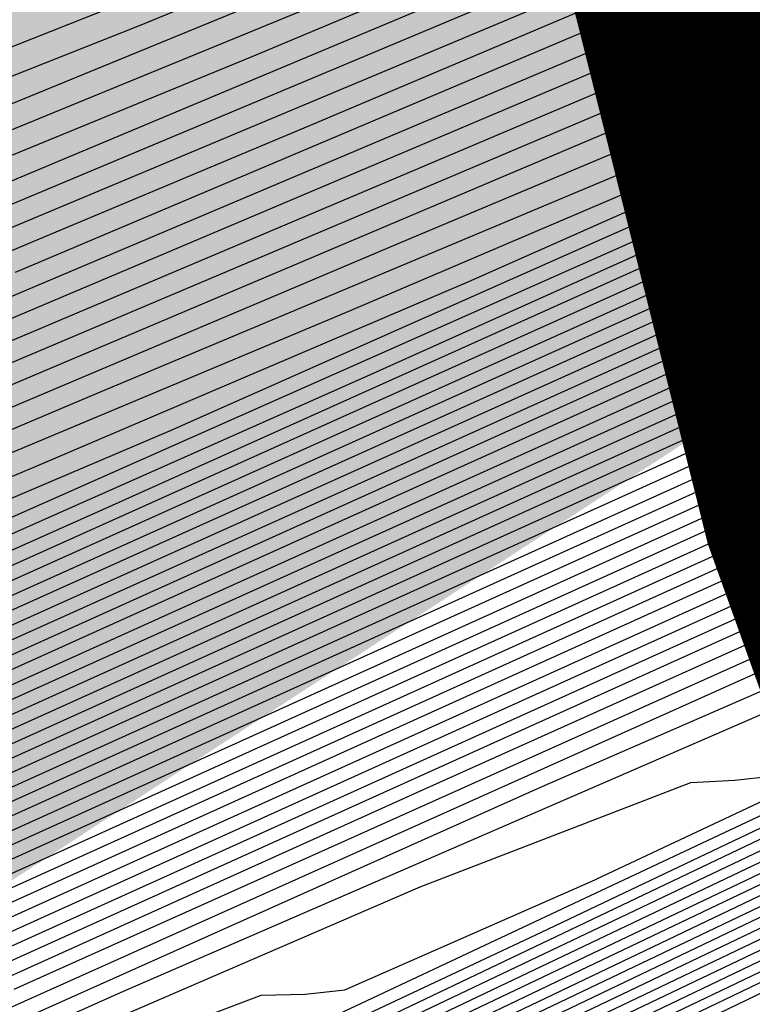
# Model space of a CAD drawing. Extents: x 3249832 to 3255657, y 13789405 to 13793316.
# Tile 313 of 656: x 3254704.17 to 3254705.47, y 13790584.16 to 13790585.9. Entities that reach past the tile are written whole.
import ezdxf

# ---------------------------------------------------------------- set-up
doc = ezdxf.new("R2010")
doc.units = 0
doc.header["$LTSCALE"] = 100
doc.header["$MEASUREMENT"] = 0
for name, color, linetype in [('GRATIO_CON', 10, 'CONTINUOUS'), ('GRATIO_ICON', 7, 'CONTINUOUS'), ('TARGETS_EAST', 7, 'CONTINUOUS')]:
    doc.layers.add(name, color=color, linetype=linetype)

# ---------------------------------------------------------------- blocks, each defined once
blk = doc.blocks.new('Gratio_032316_contours')
at = {"layer": 'GRATIO_CON', "color": 1, "linetype": 'Continuous', "flags": 128}
for points in [[(3254691.9397, 13790577.7794), (3254692.9429, 13790578.2197), (3254695.6432, 13790579.4879), (3254700.4687, 13790581.7852), (3254706.1444, 13790584.4965), (3254710.9692, 13790586.8024), (3254713.6674, 13790588.0883), (3254714.6638, 13790588.5586), (3254714.8084, 13790588.6225), (3254714.9107, 13790588.672), (3254715.6173, 13790589.0306), (3254717.5342, 13790590.0047), (3254720.9645, 13790591.7475), (3254725.0006, 13790593.8006), (3254728.4319, 13790595.5522)], [(3254692.538, 13790578.1391), (3254692.693, 13790578.1563), (3254693.6629, 13790578.5819), (3254696.2732, 13790579.8078), (3254700.9381, 13790582.0287), (3254706.4249, 13790584.6497), (3254711.0892, 13790586.8787), (3254713.6977, 13790588.1215), (3254714.661, 13790588.5758), (3254714.801, 13790588.6374), (3254714.8981, 13790588.6844), (3254715.5689, 13790589.0251), (3254717.3886, 13790589.95), (3254720.645, 13790591.6047), (3254724.4765, 13790593.5537), (3254727.7338, 13790595.2166)], [(3254692.4376, 13790578.3629), (3254693.5455, 13790578.8053), (3254693.973, 13790578.9262), (3254694.0553, 13790578.894), (3254694.1997, 13790578.91), (3254695.1028, 13790579.3063), (3254697.5333, 13790580.4478), (3254701.877, 13790582.5157), (3254706.986, 13790584.9561), (3254711.3292, 13790587.0312), (3254713.7583, 13790588.1878), (3254714.6556, 13790588.6103), (3254714.7861, 13790588.6673), (3254714.873, 13790588.7094), (3254715.4721, 13790589.0141), (3254717.0973, 13790589.8407), (3254720.006, 13790591.3189), (3254723.4283, 13790593.06), (3254726.3378, 13790594.5453), (3254728.0364, 13790595.4225)], [(3254691.1475, 13790577.8377), (3254693.1821, 13790578.7265), (3254694.3011, 13790579.1761), (3254694.732, 13790579.3012), (3254694.814, 13790579.2715), (3254694.9531, 13790579.2868), (3254695.8227, 13790579.6685), (3254698.1634, 13790580.7678), (3254702.3464, 13790582.7592), (3254707.2665, 13790585.1092), (3254711.4492, 13790587.1075), (3254713.7886, 13790588.221), (3254714.6529, 13790588.6275), (3254714.7787, 13790588.6822), (3254714.8604, 13790588.7218), (3254715.4237, 13790589.0086), (3254716.9517, 13790589.786), (3254719.6864, 13790591.1761), (3254722.9042, 13790592.8131), (3254725.6398, 13790594.2097), (3254727.242, 13790595.0371)], [(3254691.8705, 13790578.1904), (3254693.9267, 13790579.0902), (3254695.0567, 13790579.5469), (3254695.491, 13790579.6762), (3254695.5727, 13790579.6489), (3254695.7064, 13790579.6637), (3254696.5427, 13790580.0307), (3254698.7935, 13790581.0877), (3254702.8158, 13790583.0027), (3254707.547, 13790585.2624), (3254711.5691, 13790587.1837), (3254713.8189, 13790588.2542), (3254714.6502, 13790588.6447), (3254714.7713, 13790588.6972), (3254714.8479, 13790588.7343), (3254715.3752, 13790589.003), (3254716.8061, 13790589.7314), (3254719.3669, 13790591.0332), (3254722.3801, 13790592.5662), (3254724.9418, 13790593.874), (3254726.4475, 13790594.6516), (3254727.4901, 13790595.1998)], [(3254692.5936, 13790578.5431), (3254694.6713, 13790579.4538), (3254695.8124, 13790579.9177), (3254696.25, 13790580.0512), (3254696.3314, 13790580.0263), (3254696.4597, 13790580.0405), (3254697.2626, 13790580.3929), (3254699.4235, 13790581.4077), (3254703.2852, 13790583.2462), (3254707.8275, 13790585.4156), (3254711.6891, 13790587.26), (3254713.8492, 13790588.2873), (3254714.6475, 13790588.662), (3254714.7639, 13790588.7121), (3254714.8353, 13790588.7468), (3254715.3268, 13790588.9975), (3254716.6604, 13790589.6767), (3254719.0474, 13790590.8904), (3254721.856, 13790592.3194), (3254724.2438, 13790593.5384), (3254725.6531, 13790594.2662), (3254726.6653, 13790594.798), (3254728.1466, 13790595.5731)], [(3254700.6836, 13790582.0477), (3254704.2241, 13790583.7332), (3254708.3885, 13790585.7219), (3254711.9291, 13790587.4125), (3254713.9098, 13790588.3537), (3254714.642, 13790588.6964), (3254714.749, 13790588.742), (3254714.8102, 13790588.7717), (3254715.23, 13790588.9865), (3254716.3692, 13790589.5674), (3254718.4083, 13790590.6046), (3254720.8078, 13790591.8256), (3254722.8477, 13790592.8671), (3254724.0641, 13790593.4953), (3254725.0157, 13790593.9944), (3254726.5167, 13790594.7781), (3254729.0938, 13790596.1143)], [(3254701.3137, 13790582.3677), (3254704.6935, 13790583.9767), (3254708.669, 13790585.8752), (3254712.049, 13790587.489), (3254713.94, 13790588.3874), (3254714.6391, 13790588.7144), (3254714.7414, 13790588.7579), (3254714.7974, 13790588.785), (3254715.1815, 13790588.9815), (3254716.2235, 13790589.513), (3254718.0888, 13790590.4619), (3254720.2837, 13790591.5788), (3254722.1497, 13790592.5315), (3254723.2697, 13790593.1098), (3254724.1909, 13790593.5926), (3254725.7018, 13790594.3806), (3254728.3058, 13790595.7302)], [(3254701.9437, 13790582.6876), (3254705.1629, 13790584.2202), (3254708.9495, 13790586.0285), (3254712.1689, 13790587.5656), (3254713.9701, 13790588.4213), (3254714.6361, 13790588.7328), (3254714.7336, 13790588.7741), (3254714.7846, 13790588.7985), (3254715.1329, 13790588.9767), (3254716.0778, 13790589.4587), (3254717.7692, 13790590.3191), (3254719.7596, 13790591.3319), (3254721.4517, 13790592.1958), (3254722.4752, 13790592.7244), (3254723.3661, 13790593.1908), (3254724.8869, 13790593.9831), (3254727.5178, 13790595.346)], [(3254702.5738, 13790583.0076), (3254705.6323, 13790584.4637), (3254709.2299, 13790586.1817), (3254712.2886, 13790587.6421), (3254713.9998, 13790588.455), (3254714.6326, 13790588.7506), (3254714.7255, 13790588.7888), (3254714.7273, 13790588.7861), (3254714.7281, 13790588.7855), (3254714.7281, 13790588.7864), (3254714.7724, 13790588.8109), (3254715.0843, 13790588.9718), (3254715.9321, 13790589.4043), (3254717.4497, 13790590.1763), (3254719.2354, 13790591.0851), (3254720.7537, 13790591.8602), (3254721.6807, 13790592.3389), (3254722.5413, 13790592.7889), (3254724.0719, 13790593.5856), (3254726.7297, 13790594.9619), (3254729.8532, 13790596.5828)], [(3254703.8339, 13790583.6476), (3254706.5712, 13790584.9507), (3254709.7909, 13790586.4883), (3254712.5282, 13790587.7952), (3254714.0597, 13790588.5228), (3254714.626, 13790588.7873), (3254714.7093, 13790588.8215), (3254714.7111, 13790588.8191), (3254714.7121, 13790588.8186), (3254714.7123, 13790588.8193), (3254714.7466, 13790588.8382), (3254714.9871, 13790588.9622), (3254715.6406, 13790589.2957), (3254716.8106, 13790589.8908), (3254718.1872, 13790590.5913), (3254719.3576, 13790591.1889), (3254720.0918, 13790591.568), (3254720.8917, 13790591.9853), (3254722.442, 13790592.7905), (3254725.1537, 13790594.1936), (3254728.3408, 13790595.8464)], [(3254703.0221, 13790583.2904), (3254704.4639, 13790583.9676), (3254707.0406, 13790585.1942), (3254710.0713, 13790586.6415), (3254712.6481, 13790587.8718), (3254714.0896, 13790588.5567), (3254714.6228, 13790588.8057), (3254714.7012, 13790588.8378), (3254714.703, 13790588.8356), (3254714.7041, 13790588.8351), (3254714.7044, 13790588.8357), (3254714.7337, 13790588.8518), (3254714.9385, 13790588.9574), (3254715.4949, 13790589.2413), (3254716.491, 13790589.748), (3254717.6631, 13790590.3445), (3254718.6596, 13790590.8532), (3254719.2974, 13790591.1825), (3254720.0669, 13790591.5835), (3254721.6271, 13790592.393), (3254724.3657, 13790593.8095), (3254727.5846, 13790595.4782)], [(3254703.7421, 13790583.6526), (3254705.094, 13790584.2875), (3254707.51, 13790585.4377), (3254710.3518, 13790586.7948), (3254712.7679, 13790587.9484), (3254714.1196, 13790588.5905), (3254714.6195, 13790588.824), (3254714.6931, 13790588.8542), (3254714.695, 13790588.8521), (3254714.696, 13790588.8516), (3254714.6965, 13790588.8522), (3254714.7208, 13790588.8655), (3254714.8899, 13790588.9526), (3254715.3492, 13790589.187), (3254716.1715, 13790589.6053), (3254717.139, 13790590.0976), (3254717.9616, 13790590.5176), (3254718.5029, 13790590.7971), (3254719.2421, 13790591.1817), (3254720.8122, 13790591.9955), (3254723.5777, 13790593.4253), (3254726.8284, 13790595.11), (3254729.5854, 13790596.5514)], [(3254703.9931, 13790583.809), (3254704.462, 13790584.0148), (3254705.724, 13790584.6075), (3254707.9794, 13790585.6812), (3254710.6323, 13790586.9481), (3254712.8877, 13790588.025), (3254714.1495, 13790588.6244), (3254714.6163, 13790588.8424), (3254714.685, 13790588.8706), (3254714.6869, 13790588.8687), (3254714.688, 13790588.8682), (3254714.6886, 13790588.8686), (3254714.7079, 13790588.8791), (3254714.8413, 13790588.9479), (3254715.2035, 13790589.1327), (3254715.8519, 13790589.4625), (3254716.6149, 13790589.8508), (3254717.2636, 13790590.1819), (3254717.7084, 13790590.4116), (3254718.4173, 13790590.7799), (3254719.9972, 13790591.598), (3254722.7897, 13790593.0412), (3254726.0722, 13790594.7418), (3254728.8565, 13790596.1965)], [(3254703.606, 13790583.8175), (3254704.8798, 13790584.3675), (3254705.3578, 13790584.5514), (3254705.4355, 13790584.5556), (3254705.4998, 13790584.5627), (3254705.9019, 13790584.7392), (3254706.9842, 13790585.2475), (3254708.9182, 13790586.1682), (3254711.1932, 13790587.2546), (3254713.1273, 13790588.1781)], [(3254701.9933, 13790583.1284), (3254704.3506, 13790584.1812), (3254705.6355, 13790584.7383), (3254706.1168, 13790584.9264), (3254706.1942, 13790584.9331), (3254706.2531, 13790584.9396), (3254706.6218, 13790585.1014), (3254707.6142, 13790585.5674), (3254709.3877, 13790586.4117), (3254711.4737, 13790587.4079), (3254713.2472, 13790588.2547), (3254714.2431, 13790588.7279), (3254714.6363, 13790588.9126), (3254714.7615, 13790588.9709), (3254714.8903, 13790589.0341), (3254715.041, 13790589.1098), (3254715.1689, 13790589.1748), (3254715.3248, 13790589.2552), (3254715.9428, 13790589.5745), (3254717.5524, 13790590.4054), (3254720.4256, 13790591.8887), (3254723.8035, 13790593.6373), (3254726.6698, 13790595.1317), (3254728.2624, 13790595.9821)], [(3254692.1954, 13790578.7312), (3254695.8729, 13790580.3923), (3254699.5123, 13790582.0369), (3254702.7163, 13790583.4811), (3254705.0951, 13790584.5448), (3254706.3911, 13790585.1091), (3254706.8758, 13790585.3014), (3254706.9529, 13790585.3105), (3254707.0065, 13790585.3164), (3254707.3418, 13790585.4636), (3254708.2443, 13790585.8874), (3254709.8571, 13790586.6552), (3254711.7541, 13790587.5612), (3254713.367, 13790588.3312), (3254714.2693, 13790588.7599), (3254714.6032, 13790588.9158), (3254714.6527, 13790588.936), (3254714.7384, 13790588.9781), (3254715.3273, 13790589.2809), (3254716.923, 13790590.1036), (3254719.7767, 13790591.5764), (3254723.1315, 13790593.3125), (3254725.9781, 13790594.796), (3254727.5602, 13790595.6396)], [(3254703.4394, 13790583.8339), (3254705.8397, 13790584.9085), (3254707.1467, 13790585.4799), (3254707.6347, 13790585.6764), (3254707.7115, 13790585.6879), (3254707.7598, 13790585.6933), (3254708.0617, 13790585.8258), (3254708.8743, 13790586.2074), (3254710.3265, 13790586.8987), (3254712.0346, 13790587.7144)], [(3254701.593, 13790583.0537), (3254704.8855, 13790584.5393), (3254707.3288, 13790585.6357), (3254708.658, 13790586.2215), (3254709.1527, 13790586.4264), (3254709.2289, 13790586.4428), (3254709.2665, 13790586.447), (3254709.5016, 13790586.5502), (3254710.1344, 13790586.8474), (3254711.2653, 13790587.3857), (3254712.5955, 13790588.021)], [(3254702.2866, 13790583.3927), (3254705.6085, 13790584.892), (3254708.0734, 13790585.9994), (3254709.4136, 13790586.5924), (3254709.9117, 13790586.8014), (3254709.9876, 13790586.8203), (3254710.0198, 13790586.8238), (3254710.2216, 13790586.9123), (3254710.7645, 13790587.1673), (3254711.7347, 13790587.6292), (3254712.876, 13790588.1742)], [(3254702.9802, 13790583.7316), (3254706.3316, 13790585.2447), (3254708.8179, 13790586.363), (3254710.1692, 13790586.9632), (3254710.6707, 13790587.1764), (3254710.7463, 13790587.1977), (3254710.7732, 13790587.2007), (3254710.9415, 13790587.2745), (3254711.3945, 13790587.4873), (3254712.2041, 13790587.8727)], [(3254703.6738, 13790584.0706), (3254707.0547, 13790585.5975), (3254709.5625, 13790586.7267), (3254710.9248, 13790587.334), (3254711.4297, 13790587.5515), (3254711.5049, 13790587.5751), (3254711.5265, 13790587.5775), (3254711.6614, 13790587.6367), (3254712.0246, 13790587.8073)], [(3254701.1521, 13790582.9816), (3254705.0609, 13790584.7485), (3254708.5008, 13790586.3029), (3254711.0516, 13790587.454), (3254712.4361, 13790588.0756)], [(3254701.812, 13790583.3053), (3254705.7545, 13790585.0874), (3254709.2239, 13790586.6554), (3254711.7963, 13790587.817), (3254713.1969, 13790588.4475)], [(3254702.4719, 13790583.6289), (3254706.4481, 13790585.4262), (3254709.947, 13790587.0081), (3254712.5408, 13790588.181), (3254713.9476, 13790588.8171), (3254714.4672, 13790589.052), (3254714.5448, 13790589.0872), (3254714.5512, 13790589.0903), (3254714.5588, 13790589.0945), (3254714.5654, 13790589.0991), (3254714.61, 13790589.1246), (3254714.8969, 13790589.2756), (3254715.6716, 13790589.6779), (3254717.0573, 13790590.3945), (3254718.6863, 13790591.2381), (3254720.0686, 13790591.9586), (3254720.8368, 13790592.3682), (3254721.1146, 13790592.5283), (3254721.148, 13790592.5624), (3254721.2012, 13790592.605), (3254721.6096, 13790592.8349), (3254722.7262, 13790593.4417), (3254724.7904, 13790594.5541), (3254727.586, 13790596.0576)], [(3254703.0082, 13790583.8967), (3254706.8625, 13790585.639), (3254710.208, 13790587.1516), (3254712.6684, 13790588.2639), (3254714.0003, 13790588.8658), (3254714.4912, 13790589.0878), (3254714.5617, 13790589.1206), (3254714.5986, 13790589.1417), (3254714.8539, 13790589.2761), (3254715.5465, 13790589.6357), (3254716.7853, 13790590.2764), (3254718.2417, 13790591.0307), (3254719.4776, 13790591.6748), (3254720.1645, 13790592.0411), (3254720.4128, 13790592.1842), (3254720.4427, 13790592.2146), (3254720.497, 13790592.2564), (3254720.9093, 13790592.4873), (3254722.0357, 13790593.0985), (3254724.1176, 13790594.22), (3254726.937, 13790595.7362), (3254730.1613, 13790597.4701)], [(3254704.0706, 13790584.4276), (3254707.6682, 13790586.0538), (3254710.6917, 13790587.4206), (3254712.8723, 13790588.4059), (3254714.0475, 13790588.936), (3254714.4813, 13790589.1309), (3254714.5442, 13790589.1589), (3254714.5727, 13790589.1746), (3254714.7677, 13790589.277), (3254715.2961, 13790589.5514), (3254716.2414, 13790590.0403), (3254717.3527, 13790590.6158), (3254718.2957, 13790591.1073), (3254718.8198, 13790591.3868), (3254719.0093, 13790591.496), (3254719.0321, 13790591.5192), (3254719.0886, 13790591.5592), (3254719.5087, 13790591.7921), (3254720.6547, 13790592.4123), (3254722.7719, 13790593.552), (3254725.639, 13790595.0934), (3254728.9176, 13790596.8565)], [(3254700.8064, 13790582.9786), (3254704.6018, 13790584.6931), (3254708.071, 13790586.2612), (3254710.9336, 13790587.5551), (3254712.9743, 13790588.4768), (3254714.0712, 13790588.971), (3254714.4764, 13790589.1524), (3254714.5354, 13790589.1781), (3254714.5597, 13790589.1911), (3254714.7245, 13790589.2775), (3254715.1709, 13790589.5093), (3254715.9694, 13790589.9222), (3254716.9082, 13790590.4084), (3254717.7048, 13790590.8236), (3254718.1475, 13790591.0596), (3254718.3075, 13790591.1519), (3254718.3268, 13790591.1715), (3254718.3844, 13790591.2106), (3254718.8085, 13790591.4444), (3254719.9642, 13790592.0692), (3254722.0991, 13790593.2179), (3254724.99, 13790594.772), (3254728.2958, 13790596.5497)], [(3254701.3941, 13790583.2696), (3254705.133, 13790584.9586), (3254708.4739, 13790586.4686), (3254711.1755, 13790587.6896), (3254713.0762, 13790588.5478), (3254714.0948, 13790589.0061), (3254714.4714, 13790589.1739), (3254714.5266, 13790589.1973), (3254714.5468, 13790589.2076), (3254714.6814, 13790589.278), (3254715.0458, 13790589.4671), (3254715.6975, 13790589.8042), (3254716.4637, 13790590.201), (3254717.1138, 13790590.5398), (3254717.4752, 13790590.7325), (3254717.6058, 13790590.8078), (3254717.6215, 13790590.8238), (3254717.6802, 13790590.862), (3254718.1082, 13790591.0968), (3254719.2737, 13790591.726), (3254721.4263, 13790592.8839), (3254724.341, 13790594.4506), (3254727.6739, 13790596.2429)], [(3254701.9819, 13790583.5606), (3254705.6642, 13790585.224), (3254708.8767, 13790586.676), (3254711.4174, 13790587.8241), (3254713.1782, 13790588.6188), (3254714.1184, 13790589.0412), (3254714.4664, 13790589.1955), (3254714.5178, 13790589.2164), (3254714.5338, 13790589.224), (3254714.6383, 13790589.2785), (3254714.9206, 13790589.425), (3254715.4255, 13790589.6862), (3254716.0189, 13790589.994), (3254716.5222, 13790590.2577), (3254716.8632, 13790590.4421), (3254717.3969, 13790590.7351), (3254718.5849, 13790591.38), (3254720.754, 13790592.549), (3254723.692, 13790594.1291), (3254727.0521, 13790595.9361), (3254730.4743, 13790597.7793)], [(3254703.1573, 13790584.1426), (3254706.7266, 13790585.7549), (3254709.6823, 13790587.0907), (3254711.9011, 13790588.0931), (3254713.3821, 13790588.7607), (3254714.1657, 13790589.1113), (3254714.4565, 13790589.2385), (3254714.5002, 13790589.2548), (3254714.5079, 13790589.257), (3254714.552, 13790589.2794), (3254714.6702, 13790589.3407), (3254714.8816, 13790589.45), (3254715.13, 13790589.5789), (3254715.3407, 13790589.6893), (3254715.5204, 13790589.7863), (3254716.0028, 13790590.048), (3254717.2029, 13790590.6954), (3254719.4081, 13790591.8815), (3254722.394, 13790593.4864), (3254725.8084, 13790595.3225), (3254729.286, 13790597.1955)], [(3254692.4447, 13790579.4765), (3254693.9195, 13790580.094), (3254694.8219, 13790580.4629), (3254695.7079, 13790580.8348), (3254697.3278, 13790581.5479), (3254700.1787, 13790582.826), (3254703.745, 13790584.4337), (3254707.2578, 13790586.0204), (3254710.0852, 13790587.2981), (3254712.143, 13790588.2276), (3254713.4841, 13790588.8317), (3254714.1913, 13790589.1474), (3254714.4667, 13790589.2679), (3254714.5427, 13790589.3004), (3254714.6089, 13790589.3323), (3254714.6855, 13790589.3712), (3254714.7499, 13790589.4049), (3254714.849, 13790589.4584), (3254715.3057, 13790589.7045), (3254716.5119, 13790590.3531), (3254718.7351, 13790591.5477), (3254721.7449, 13790593.1651), (3254725.1866, 13790595.0157), (3254728.6918, 13790596.9035)], [(3254691.1409, 13790578.9669), (3254692.98, 13790579.7421), (3254694.4663, 13790580.3647), (3254695.3756, 13790580.7371), (3254696.2682, 13790581.1125), (3254697.9006, 13790581.8318), (3254700.7694, 13790583.1183), (3254704.3327, 13790584.7247), (3254707.789, 13790586.2859), (3254710.488, 13790587.5055), (3254712.3848, 13790588.3621), (3254713.5859, 13790588.9028), (3254714.274, 13790589.215), (3254714.9379, 13790589.5467), (3254716.1424, 13790590.1862), (3254718.3035, 13790591.3443), (3254721.242, 13790592.9223), (3254724.6294, 13790594.7436), (3254728.1169, 13790596.6219)], [(3254691.6619, 13790579.2263), (3254693.5153, 13790580.0077), (3254695.013, 13790580.6355), (3254695.9292, 13790581.0113), (3254696.8285, 13790581.3903), (3254698.4734, 13790582.1157), (3254701.3601, 13790583.4106), (3254704.9205, 13790585.0157), (3254708.3202, 13790586.5513), (3254710.8908, 13790587.7129), (3254712.6266, 13790588.4968), (3254713.6875, 13790588.9742), (3254714.2931, 13790589.2489), (3254714.9014, 13790589.5534), (3254716.0298, 13790590.1526), (3254718.063, 13790591.2422), (3254720.854, 13790592.741), (3254724.1231, 13790594.4989), (3254727.5569, 13790596.3484)], [(3254690.8905, 13790578.9855), (3254692.7039, 13790579.7452), (3254694.5859, 13790580.5388), (3254696.1065, 13790581.177), (3254697.0364, 13790581.5597), (3254697.9491, 13790581.9458), (3254699.6191, 13790582.6835), (3254702.5415, 13790583.9951), (3254706.0959, 13790585.5977), (3254709.3826, 13790587.0822), (3254711.6964, 13790588.1277), (3254713.1101, 13790588.766), (3254713.8907, 13790589.1169), (3254714.3312, 13790589.3167), (3254714.8283, 13790589.5669), (3254715.8046, 13790590.0856), (3254717.5818, 13790591.0379), (3254720.078, 13790592.3785), (3254723.1105, 13790594.0093), (3254726.4371, 13790595.8013), (3254729.5778, 13790597.5011)], [(3254691.3976, 13790579.2391), (3254693.2248, 13790580.0046), (3254695.1212, 13790580.8044), (3254696.6533, 13790581.4477), (3254697.6063, 13790581.8413), (3254698.6396, 13790582.2824), (3254700.6311, 13790583.1661), (3254704.1084, 13790584.7287), (3254708.1971, 13790586.5724), (3254711.6727, 13790588.1403), (3254713.6629, 13790589.0401), (3254714.7058, 13790589.5349), (3254715.692, 13790590.0521), (3254717.3412, 13790590.9358), (3254719.69, 13790592.1973), (3254722.6041, 13790593.7646), (3254725.8771, 13790595.5277), (3254729.0129, 13790597.2246)], [(3254691.9048, 13790579.4927), (3254693.7458, 13790580.264), (3254695.6565, 13790581.07), (3254697.2001, 13790581.7185), (3254698.1558, 13790582.1136), (3254699.1668, 13790582.5452), (3254701.0922, 13790583.3994), (3254704.4507, 13790584.9087), (3254708.3999, 13790586.6893), (3254711.7567, 13790588.2038), (3254713.6768, 13790589.0716), (3254714.6686, 13790589.5413), (3254715.5794, 13790590.0186), (3254717.1006, 13790590.8337), (3254719.302, 13790592.016), (3254722.0978, 13790593.5198), (3254725.3172, 13790595.2542), (3254728.4479, 13790596.9482)], [(3254692.4119, 13790579.7463), (3254694.2668, 13790580.5234), (3254696.1918, 13790581.3356), (3254697.7468, 13790581.9892), (3254698.7053, 13790582.3859), (3254699.694, 13790582.8079), (3254701.5532, 13790583.6328), (3254704.7931, 13790585.0887), (3254708.6026, 13790586.8063), (3254711.8408, 13790588.2672), (3254713.6906, 13790589.1031), (3254714.6315, 13790589.5478), (3254715.4668, 13790589.985), (3254716.86, 13790590.7315), (3254718.914, 13790591.8348), (3254721.5915, 13790593.2751), (3254724.7573, 13790594.9806), (3254727.883, 13790596.6718)], [(3254691.9747, 13790579.6588), (3254693.4262, 13790580.2535), (3254695.3087, 13790581.0423), (3254697.2624, 13790581.8668), (3254698.8404, 13790582.5307), (3254699.8043, 13790582.9306), (3254700.7484, 13790583.3335), (3254702.4753, 13790584.0996), (3254705.4777, 13790585.4486), (3254709.008, 13790587.0402), (3254712.0088, 13790588.394), (3254713.7183, 13790589.1662), (3254714.5571, 13790589.5607), (3254715.2416, 13790589.918), (3254716.3788, 13790590.5273), (3254718.1379, 13790591.4723), (3254720.5789, 13790592.7855), (3254723.6374, 13790594.4335), (3254726.7531, 13790596.119), (3254729.2417, 13790597.4788)], [(3254702.9364, 13790584.333), (3254705.8199, 13790585.6287), (3254709.2102, 13790587.1576), (3254712.0914, 13790588.4587), (3254713.7014, 13790589.1857), (3254714.2947, 13790589.4534), (3254714.3796, 13790589.4915), (3254714.3797, 13790589.4914), (3254714.3801, 13790589.4912), (3254714.3811, 13790589.4904), (3254714.4103, 13790589.5037), (3254714.6048, 13790589.6053), (3254715.1291, 13790589.8844), (3254716.1382, 13790590.4251), (3254717.7499, 13790591.291), (3254720.0725, 13790592.5408), (3254723.0775, 13790594.16), (3254726.1882, 13790595.8426), (3254728.6914, 13790597.2097)], [(3254703.3974, 13790584.5664), (3254706.1622, 13790585.8087), (3254709.4129, 13790587.2746), (3254712.1754, 13790588.5219), (3254713.7193, 13790589.2188), (3254714.2884, 13790589.4752), (3254714.3699, 13790589.5115), (3254714.3701, 13790589.5115), (3254714.3705, 13790589.5114), (3254714.3713, 13790589.5109), (3254714.3965, 13790589.5224), (3254714.5643, 13790589.6101), (3254715.0166, 13790589.8508), (3254715.8977, 13790590.323), (3254717.3619, 13790591.1098), (3254719.5662, 13790592.296), (3254722.5175, 13790593.8864), (3254725.6233, 13790595.5662), (3254728.141, 13790596.9406)], [(3254703.8584, 13790584.7998), (3254706.5044, 13790585.9887), (3254709.6155, 13790587.3916), (3254712.2595, 13790588.5852), (3254713.7372, 13790589.2519), (3254714.282, 13790589.497), (3254714.3602, 13790589.5316), (3254714.3605, 13790589.5315), (3254714.3608, 13790589.5316), (3254714.3615, 13790589.5313), (3254714.3827, 13790589.5411), (3254714.5238, 13790589.6148), (3254714.9041, 13790589.8173), (3254715.6571, 13790590.2208), (3254716.9739, 13790590.9285), (3254719.0599, 13790592.0513), (3254721.9576, 13790593.6129), (3254725.0584, 13790595.2898), (3254727.5907, 13790596.6714)], [(3254703.3843, 13790584.6475), (3254704.7805, 13790585.2666), (3254707.189, 13790586.3488), (3254710.0209, 13790587.6257), (3254712.4277, 13790588.7118), (3254713.773, 13790589.3181), (3254714.2693, 13790589.5406), (3254714.3408, 13790589.5717), (3254714.3412, 13790589.5717), (3254714.3415, 13790589.572), (3254714.342, 13790589.5722), (3254714.3552, 13790589.5785), (3254714.4428, 13790589.6244), (3254714.679, 13790589.7501), (3254715.176, 13790590.0165), (3254716.1979, 13790590.566), (3254718.0473, 13790591.5617), (3254720.8377, 13790593.0658), (3254723.9285, 13790594.7369), (3254726.4901, 13790596.1332), (3254727.9069, 13790596.9257)], [(3254703.9115, 13790584.9103), (3254705.2415, 13790585.5), (3254707.5312, 13790586.5288), (3254710.2235, 13790587.7427), (3254712.5117, 13790588.7751), (3254713.791, 13790589.3512), (3254714.2629, 13790589.5624), (3254714.331, 13790589.5918), (3254714.3316, 13790589.5917), (3254714.3319, 13790589.5922), (3254714.3322, 13790589.5926), (3254714.3414, 13790589.5972), (3254714.4023, 13790589.6291), (3254714.5665, 13790589.7165), (3254714.9354, 13790589.9143), (3254715.8099, 13790590.3848), (3254717.5409, 13790591.317), (3254720.2778, 13790592.7922), (3254723.3636, 13790594.4605), (3254725.9398, 13790595.8641), (3254727.3671, 13790596.6612)], [(3254703.6506, 13790584.8368), (3254704.4387, 13790585.173), (3254705.7025, 13790585.7334), (3254707.8735, 13790586.7089), (3254710.4262, 13790587.8597), (3254712.5958, 13790588.8384), (3254713.8089, 13790589.3843), (3254714.2566, 13790589.5842), (3254714.3213, 13790589.6119), (3254714.3219, 13790589.6118), (3254714.3222, 13790589.6124), (3254714.3225, 13790589.613), (3254714.3276, 13790589.6158), (3254714.3618, 13790589.6339), (3254714.454, 13790589.683), (3254714.6948, 13790589.8122), (3254715.4219, 13790590.2035), (3254717.0346, 13790591.0722), (3254719.7179, 13790592.5187), (3254722.7986, 13790594.1841), (3254725.3894, 13790595.5949), (3254726.8274, 13790596.3967), (3254727.3477, 13790596.711)], [(3254703.2145, 13790584.6968), (3254704.2001, 13790585.1092), (3254704.9659, 13790585.4358), (3254706.1635, 13790585.9668), (3254708.2158, 13790586.8889), (3254710.6288, 13790587.9767), (3254712.6799, 13790588.9017), (3254713.8268, 13790589.4174), (3254714.2502, 13790589.6061), (3254714.3116, 13790589.6319), (3254714.3901, 13790589.6738), (3254714.9351, 13790589.968), (3254716.4138, 13790590.7656), (3254719.0593, 13790592.1922), (3254722.1701, 13790593.8737), (3254724.8105, 13790595.3105), (3254726.2791, 13790596.1276), (3254726.8112, 13790596.4469), (3254726.876, 13790596.5145), (3254726.9003, 13790596.5567), (3254727.1414, 13790596.72)], [(3254702.6153, 13790584.5227), (3254704.308, 13790585.2383), (3254705.2991, 13790585.6538), (3254706.0202, 13790585.9614), (3254707.0856, 13790586.4336), (3254708.9003, 13790587.2489), (3254711.0342, 13790588.2107), (3254712.848, 13790589.0282)], [(3254703.1506, 13790584.7883), (3254704.8548, 13790585.509), (3254705.8486, 13790585.9261), (3254706.5474, 13790586.2242), (3254707.5466, 13790586.667), (3254709.2426, 13790587.429), (3254711.2368, 13790588.3277), (3254712.9321, 13790589.0915)], [(3254703.6859, 13790585.0539), (3254705.4016, 13790585.7798), (3254706.3981, 13790586.1984), (3254707.0746, 13790586.487), (3254708.0076, 13790586.9004), (3254709.5848, 13790587.609), (3254711.4395, 13790588.4447), (3254713.0162, 13790589.1548)], [(3254702.0814, 13790584.4148), (3254704.2212, 13790585.3195), (3254705.9483, 13790586.0505), (3254706.9476, 13790586.4708), (3254707.6018, 13790586.7498), (3254708.4686, 13790587.1338), (3254709.9271, 13790587.789), (3254711.6421, 13790588.5617), (3254713.1003, 13790589.2181)], [(3254703.1234, 13790584.9337), (3254705.2917, 13790585.8506), (3254707.0419, 13790586.592), (3254708.0465, 13790587.0154), (3254708.6562, 13790587.2754), (3254709.3907, 13790587.6006), (3254710.6116, 13790588.1491), (3254712.0475, 13790588.7957)], [(3254703.6443, 13790585.1931), (3254705.827, 13790586.1162), (3254707.5886, 13790586.8628), (3254708.596, 13790587.2877), (3254709.1834, 13790587.5382), (3254709.8517, 13790587.834), (3254710.9539, 13790588.3291), (3254712.2501, 13790588.9128)], [(3254704.1653, 13790585.4525), (3254706.3623, 13790586.3818), (3254708.1354, 13790587.1335), (3254709.1455, 13790587.5601), (3254709.7106, 13790587.801), (3254710.3127, 13790588.0674), (3254711.2961, 13790588.5092), (3254712.4528, 13790589.0298)], [(3254702.5547, 13790584.8185), (3254704.6863, 13790585.7119), (3254706.8976, 13790586.6474), (3254708.6822, 13790587.4043), (3254709.695, 13790587.8324), (3254710.2377, 13790588.0637), (3254710.7738, 13790588.3008), (3254711.6384, 13790588.6892), (3254712.6554, 13790589.1468)], [(3254703.569, 13790585.3257), (3254705.7282, 13790586.2308), (3254707.9682, 13790587.1786), (3254709.7757, 13790587.9458), (3254710.7939, 13790588.377), (3254711.2921, 13790588.5893), (3254711.6958, 13790588.7676), (3254712.3229, 13790589.0493)], [(3254704.0761, 13790585.5794), (3254706.2492, 13790586.4902), (3254708.5035, 13790587.4442), (3254710.3224, 13790588.2165), (3254711.3434, 13790588.6494), (3254711.8193, 13790588.8521), (3254712.1568, 13790589.001)], [(3254702.8973, 13790585.1415), (3254704.5833, 13790585.833), (3254706.7702, 13790586.7496), (3254709.0388, 13790587.7098), (3254710.8692, 13790588.4873), (3254711.8929, 13790588.9217)], [(3254703.3938, 13790585.3907), (3254705.0904, 13790586.0866), (3254707.2912, 13790587.0091), (3254709.5741, 13790587.9754), (3254711.416, 13790588.758), (3254712.4424, 13790589.194)], [(3254703.1971, 13790585.4175), (3254704.3868, 13790585.8891), (3254706.1047, 13790586.5937), (3254708.3342, 13790587.5281), (3254710.6526, 13790588.5097), (3254712.5361, 13790589.311)], [(3254703.6837, 13790585.6626), (3254704.863, 13790586.1296), (3254706.5433, 13790586.8182), (3254708.6992, 13790587.7214), (3254710.9237, 13790588.6627), (3254712.714, 13790589.4234)]]:
    blk.add_lwpolyline(points, dxfattribs=at)
at = {"layer": 'GRATIO_ICON', "color": 7, "linetype": 'Continuous', "flags": 128}
for points in [[(3254691.693, 13790577.9992), (3254692.7899, 13790578.4344), (3254693.2141, 13790578.5511), (3254693.2967, 13790578.5166), (3254693.4464, 13790578.5331), (3254694.3828, 13790578.9441), (3254696.9033, 13790580.1278), (3254701.4076, 13790582.2722), (3254706.7054, 13790584.8029), (3254711.2092, 13790586.9549), (3254713.728, 13790588.1546), (3254714.6583, 13790588.593), (3254714.7935, 13790588.6523), (3254714.8856, 13790588.6969), (3254715.5205, 13790589.0196), (3254717.2429, 13790589.8953), (3254720.3255, 13790591.4618), (3254723.9524, 13790593.3068), (3254727.0358, 13790594.881), (3254728.8309, 13790595.808)], [(3254690.4958, 13790577.6306), (3254693.3166, 13790578.8958), (3254695.4158, 13790579.8174), (3254696.568, 13790580.2885), (3254697.009, 13790580.4262), (3254697.09, 13790580.4038), (3254697.2131, 13790580.4174), (3254697.9825, 13790580.7551), (3254700.0536, 13790581.7277), (3254703.7547, 13790583.4897), (3254708.108, 13790585.5688), (3254711.8091, 13790587.3362), (3254713.8795, 13790588.3205), (3254714.6448, 13790588.6792), (3254714.7565, 13790588.7271), (3254714.8228, 13790588.7592), (3254715.2784, 13790588.992), (3254716.5148, 13790589.6221), (3254718.7279, 13790590.7475), (3254721.3319, 13790592.0725), (3254723.5457, 13790593.2027), (3254724.8586, 13790593.8807), (3254725.8405, 13790594.3962), (3254727.3317, 13790595.1756)], [(3254703.2038, 13790583.3276), (3254706.1018, 13790584.7072), (3254709.5104, 13790586.335), (3254712.4084, 13790587.7187), (3254714.0297, 13790588.4889), (3254714.6293, 13790588.769), (3254714.7174, 13790588.8051), (3254714.7192, 13790588.8026), (3254714.7201, 13790588.8021), (3254714.7202, 13790588.8029), (3254714.7595, 13790588.8246), (3254715.0357, 13790588.967), (3254715.7864, 13790589.35), (3254717.1301, 13790590.0336), (3254718.7113, 13790590.8382), (3254720.0557, 13790591.5245), (3254720.8863, 13790591.9535), (3254721.7165, 13790592.3871), (3254723.257, 13790593.188), (3254725.9417, 13790594.5778), (3254729.097, 13790596.2146)], [(3254704.1242, 13790583.9967), (3254704.5988, 13790584.1763), (3254704.6768, 13790584.1782), (3254704.7465, 13790584.1859), (3254705.182, 13790584.377), (3254706.3541, 13790584.9275), (3254708.4488, 13790585.9247), (3254710.9127, 13790587.1014), (3254713.0075, 13790588.1015)], [(3254704.1624, 13790584.1866), (3254706.5842, 13790585.2721), (3254707.9023, 13790585.8507), (3254708.3937, 13790586.0514), (3254708.4702, 13790586.0654), (3254708.5132, 13790586.0701), (3254708.7817, 13790586.188), (3254709.5044, 13790586.5274), (3254710.7959, 13790587.1422), (3254712.3151, 13790587.8677)], [(3254700.4922, 13790582.658), (3254704.3673, 13790584.4095), (3254707.7777, 13790585.9502), (3254710.307, 13790587.0903), (3254711.6805, 13790587.7048), (3254712.1886, 13790587.9265)], [(3254703.5394, 13790584.1622), (3254707.2654, 13790585.8464), (3254710.4499, 13790587.2861), (3254712.7704, 13790588.3349), (3254714.0239, 13790588.9009), (3254714.4863, 13790589.1094), (3254714.553, 13790589.1398), (3254714.5856, 13790589.1581), (3254714.8108, 13790589.2766), (3254715.4213, 13790589.5935), (3254716.5133, 13790590.1584), (3254717.7972, 13790590.8232), (3254718.8867, 13790591.3911), (3254719.4922, 13790591.7139), (3254719.7111, 13790591.8401), (3254719.7374, 13790591.8669), (3254719.7928, 13790591.9078), (3254720.209, 13790592.1397), (3254721.3452, 13790592.7554), (3254723.4447, 13790593.886), (3254726.288, 13790595.4148), (3254729.5395, 13790597.1633)], [(3254702.5696, 13790583.8516), (3254706.1954, 13790585.4895), (3254709.2795, 13790586.8833), (3254711.6592, 13790587.9586), (3254713.2802, 13790588.6897), (3254714.1421, 13790589.0763), (3254714.4615, 13790589.217), (3254714.509, 13790589.2356), (3254714.5209, 13790589.2405), (3254714.5951, 13790589.2789), (3254714.7954, 13790589.3828), (3254715.1536, 13790589.5681), (3254715.5745, 13790589.7864), (3254715.9314, 13790589.9735), (3254716.1918, 13790590.1142), (3254716.6999, 13790590.3915), (3254717.8939, 13790591.0377), (3254720.081, 13790592.2152), (3254723.043, 13790593.8078), (3254726.4303, 13790595.6293), (3254729.8802, 13790597.4874)], [(3254692.1829, 13790579.4857), (3254694.0506, 13790580.2733), (3254695.5598, 13790580.9062), (3254696.4828, 13790581.2855), (3254697.3888, 13790581.668), (3254699.0462, 13790582.3996), (3254701.9508, 13790583.7029), (3254705.5082, 13790585.3067), (3254708.8514, 13790586.8168), (3254711.2936, 13790587.9203), (3254712.8683, 13790588.6314), (3254713.7891, 13790589.0455), (3254714.3121, 13790589.2828), (3254714.8648, 13790589.5602), (3254715.9172, 13790590.1191), (3254717.8224, 13790591.1401), (3254720.466, 13790592.5598), (3254723.6168, 13790594.2541), (3254726.997, 13790596.0748), (3254730.1427, 13790597.7775)], [(3254691.4782, 13790579.4096), (3254692.919, 13790579.9999), (3254694.7878, 13790580.7829), (3254696.7271, 13790581.6012), (3254698.2936, 13790582.26), (3254699.2548, 13790582.6582), (3254700.2212, 13790583.0707), (3254702.0143, 13790583.8662), (3254705.1354, 13790585.2686), (3254708.8053, 13790586.9232), (3254711.9248, 13790588.3306), (3254713.7044, 13790589.1347), (3254714.5943, 13790589.5543), (3254715.3542, 13790589.9515), (3254716.6194, 13790590.6294), (3254718.5259, 13790591.6535), (3254721.0852, 13790593.0303), (3254724.1973, 13790594.7071), (3254727.3181, 13790596.3954)], [(3254702.8571, 13790584.3847), (3254704.3194, 13790585.0332), (3254706.8467, 13790586.1688), (3254709.8182, 13790587.5087), (3254712.3436, 13790588.6485), (3254713.7551, 13790589.285), (3254714.2756, 13790589.5188), (3254714.3505, 13790589.5517), (3254714.3508, 13790589.5516), (3254714.3512, 13790589.5518), (3254714.3518, 13790589.5517), (3254714.369, 13790589.5598), (3254714.4833, 13790589.6196), (3254714.7916, 13790589.7837), (3254715.4165, 13790590.1186), (3254716.5859, 13790590.7473), (3254718.5536, 13790591.8065), (3254721.3977, 13790593.3393), (3254724.4934, 13790595.0133), (3254727.0404, 13790596.4023), (3254728.4467, 13790597.1902)], [(3254703.7613, 13790584.9675), (3254704.7496, 13790585.3815), (3254705.4931, 13790585.6986), (3254706.6245, 13790586.2002), (3254708.558, 13790587.0689), (3254710.8315, 13790588.0937), (3254712.764, 13790588.9649), (3254713.8447, 13790589.4505), (3254714.2438, 13790589.6279), (3254714.3017, 13790589.6523), (3254714.3768, 13790589.6926), (3254714.8989, 13790589.9751), (3254716.3157, 13790590.7399), (3254718.8509, 13790592.1075), (3254721.8319, 13790593.7191), (3254724.3622, 13790595.0962), (3254725.7696, 13790595.8794), (3254726.2795, 13790596.1854), (3254726.3415, 13790596.2502), (3254726.3666, 13790596.2916), (3254726.6098, 13790596.4553), (3254727.2874, 13790596.8687)], [(3254702.6024, 13790584.6742), (3254704.7565, 13790585.585), (3254706.4951, 13790586.3213), (3254707.497, 13790586.7431), (3254708.129, 13790587.0126), (3254708.9297, 13790587.3672), (3254710.2694, 13790587.9691), (3254711.8448, 13790588.6787)], [(3254703.0618, 13790585.0721), (3254705.2073, 13790585.9714), (3254707.4329, 13790586.913), (3254709.2289, 13790587.675), (3254710.2445, 13790588.1047), (3254710.7649, 13790588.3265), (3254711.2348, 13790588.5342), (3254711.9807, 13790588.8693)], [(3254703.8903, 13790585.6399), (3254705.5976, 13790586.3402), (3254707.8121, 13790587.2685), (3254710.1094, 13790588.2409), (3254711.9627, 13790589.0288)]]:
    blk.add_lwpolyline(points, dxfattribs=at)

msp = doc.modelspace()

# ---------------------------------------------------------------- linework, layer by layer
at = {"layer": 'TARGETS_EAST', "color": 1, "const_width": 2.5}
msp.add_lwpolyline([(3254706.2075, 13790587.8749, 1), (3254723.7075, 13790587.8749, 1)], format="xyb", close=True, dxfattribs=at)
at = {"layer": 'TARGETS_EAST', "color": 1}
msp.add_solid([(3254691.2359, 13790583.821), (3254693.9013, 13790577.7103), (3254710.9006, 13790588.7617)], dxfattribs=at)

# ---------------------------------------------------------------- block references
at = {"layer": 'TARGETS_EAST'}
msp.add_blockref('Gratio_032316_contours', (0, 0), dxfattribs=at)

doc.saveas('drawing.dxf')
